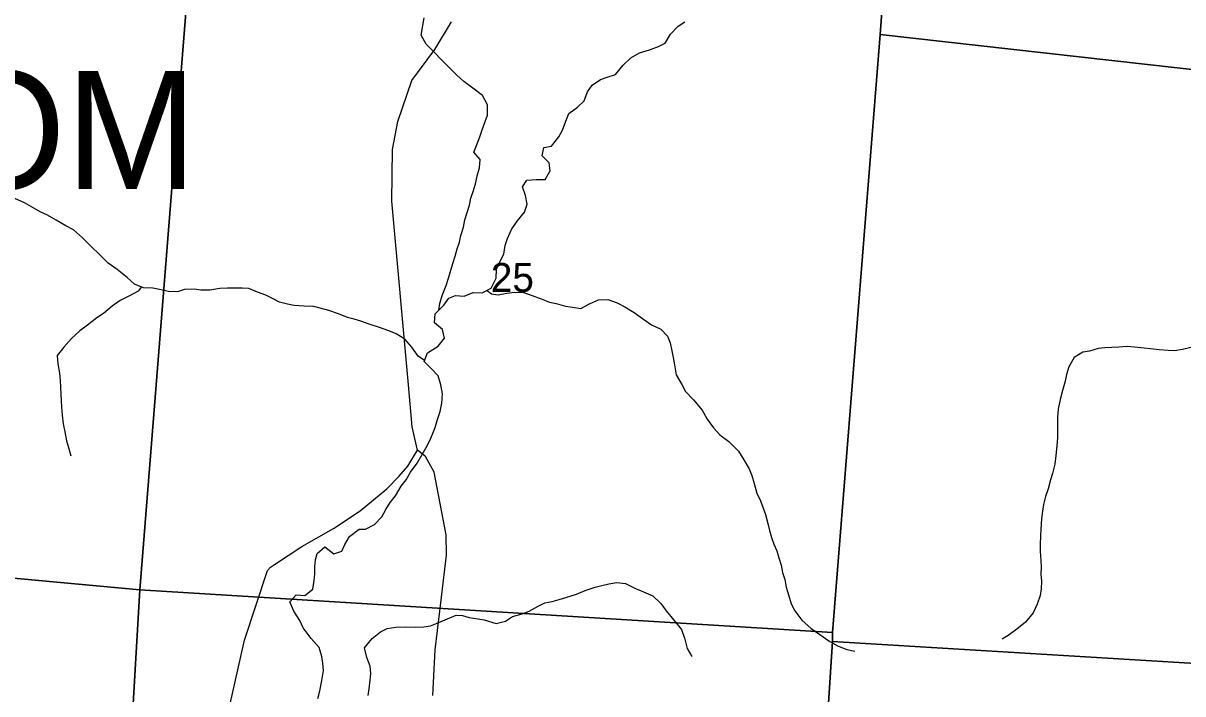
# Model space of a CAD drawing. Extents: x 1624196 to 2029251, y 146837 to 440034.
# Drawn here: x 1907383 to 1916230, y 283198 to 288315 of the extents above; entities that cross this region are included whole.
import ezdxf

# ---------------------------------------------------------------- set-up
doc = ezdxf.new("R2010")
doc.units = 0
for name, color, linetype in [('GM_X_County_Road', 7, 'Continuous'), ('GM_X_Minor_River', 7, 'Continuous'), ('GM_X_Section', 7, 'Continuous'), ('GM_X_Section_Text', 7, 'Continuous'), ('GM_X_Township_Text', 7, 'Continuous')]:
    doc.layers.add(name, color=color, linetype=linetype)

msp = doc.modelspace()

# ---------------------------------------------------------------- linework, layer by layer
at = {"layer": 'GM_X_County_Road'}
for points in [[(1910507.3, 283185.5), (1910524.9, 283532.9), (1910561.8, 283828.7), (1910611.4, 284257.3), (1910609.7, 284411.7), (1910517.9, 284888.8), (1910450.9, 285009.4), (1910391.3, 285056.6), (1910349.2, 285235.6), (1910323.3, 285555.9), (1910195.1, 286956.8), (1910199.5, 287352), (1910240.4, 287565.7), (1910349, 287877.4), (1910523.6, 288114.5), (1910650.7, 288326.3)], [(1908950.8, 283075.9), (1909072.2, 283608.6), (1909247.6, 284138.6), (1909269.7, 284165.5), (1909299.6, 284183.9), (1909507.7, 284321.6), (1909750.8, 284460.2), (1909954, 284593.7), (1910156.3, 284763.3), (1910248.2, 284855.9), (1910316.4, 284935.8), (1910391.3, 285056.6)]]:
    msp.add_lwpolyline(points, dxfattribs=at)
at = {"layer": 'GM_X_Minor_River'}
for points in [[(1910552.8, 286125.5), (1910561.9, 286176.5), (1910580, 286236.6), (1910610.1, 286314.8), (1910628.2, 286370.8), (1910660.4, 286483), (1910678.5, 286537.1), (1910694.5, 286593.2), (1910710.6, 286645.3), (1910722.7, 286695.4), (1910740.8, 286759.5), (1910752.9, 286815.6), (1910769, 286871.7), (1910787, 286925.8), (1910799.1, 286979.8), (1910817.2, 287039.9), (1910837.3, 287100), (1910847.4, 287150.1), (1910863.5, 287212.2), (1910869.6, 287274.3), (1910821.6, 287330.5), (1910845.7, 287394.6), (1910865.8, 287448.7), (1910883.9, 287500.7), (1910908, 287564.8), (1910926, 287614.9), (1910926.1, 287693), (1910886.2, 287763.2), (1910814.3, 287819.4), (1910744.3, 287871.5), (1910690.3, 287917.7), (1910642.4, 287967.8), (1910576.4, 288034), (1910516.5, 288096.1), (1910456.5, 288154.3), (1910418.6, 288224.5), (1910442.8, 288356.7)], [(1909661.6, 283300), (1909673.7, 283376.1), (1909669.8, 283432.2), (1909661.8, 283484.3), (1909639.9, 283552.5), (1909580, 283620.6), (1909518.1, 283702.8), (1909492.1, 283757), (1909448.2, 283829.1), (1909416.3, 283899.3), (1909464.4, 283953.3), (1909530.4, 283947.3), (1909592.5, 283997.3), (1909602.6, 284063.4), (1909606.7, 284113.5), (1909606.7, 284169.6), (1909612.8, 284219.7), (1909624.9, 284269.8), (1909685, 284319.8), (1909752.9, 284267.7), (1909813, 284285.7), (1909837.1, 284337.7), (1909873.2, 284397.8), (1909945.3, 284453.9), (1909995.3, 284455.8), (1910063.4, 284489.8), (1910119.5, 284549.9), (1910149.6, 284606), (1910181.7, 284658), (1910223.8, 284710.1), (1910265.9, 284782.2), (1910304, 284832.3), (1910338.1, 284890.3), (1910388.2, 284958.4), (1910426.3, 285024.5), (1910456.4, 285076.6), (1910484.5, 285130.7), (1910504.6, 285180.7), (1910526.6, 285230.8), (1910540.7, 285282.9), (1910562.8, 285353), (1910576.9, 285415.1), (1910581, 285487.2), (1910569.1, 285555.4), (1910549.2, 285623.5), (1910495.2, 285679.7), (1910441.3, 285733.8), (1910467.4, 285799.9), (1910547.5, 285852), (1910597.6, 285912), (1910581.7, 285978.2), (1910519.7, 286030.3), (1910525.8, 286098.4), (1910591.9, 286164.5), (1910630, 286216.6), (1910680.1, 286236.6), (1910746.1, 286232.5), (1910816.2, 286260.5), (1910884.2, 286258.4), (1910954.3, 286292.4), (1910990.4, 286370.5), (1910994.5, 286438.7), (1911016.6, 286488.8), (1911050.7, 286552.8), (1911060.8, 286619), (1911078.8, 286673), (1911109, 286741.1), (1911151.1, 286805.2), (1911207.2, 286873.3), (1911227.3, 286935.4), (1911215.4, 287001.5), (1911193.4, 287067.7), (1911225.5, 287117.7), (1911297.6, 287123.7), (1911365.6, 287121.6), (1911403.7, 287189.7), (1911395.8, 287249.8), (1911341.8, 287304), (1911353.9, 287366.1), (1911414, 287378.1), (1911468.1, 287448.2), (1911496.2, 287498.2), (1911514.2, 287548.3), (1911546.4, 287626.4), (1911612.5, 287674.5), (1911662.6, 287722.5), (1911688.7, 287792.6), (1911724.8, 287842.7), (1911786.8, 287884.7), (1911838.9, 287904.7), (1911901, 287924.7), (1911959.1, 287994.8), (1912019.2, 288050.8), (1912085.3, 288088.8), (1912161.3, 288112.8), (1912229.4, 288138.8), (1912279.5, 288162.8), (1912321.6, 288230.9), (1912379.7, 288293), (1912429.8, 288325)], [(1910443.9, 285740.5), (1910395.3, 285775.9), (1910347.4, 285844.1), (1910293.4, 285904.3), (1910227.4, 285944.4), (1910173.4, 285968.5), (1910101.4, 285994.6), (1910023.4, 286018.7), (1909959.4, 286040.8), (1909907.4, 286056.9), (1909857.4, 286068.9), (1909789.4, 286097), (1909715.4, 286123.1), (1909649.4, 286141.2), (1909599.4, 286153.3), (1909527.4, 286157.4), (1909451.3, 286161.5), (1909399.3, 286171.5), (1909339.3, 286185.6), (1909285.3, 286213.7), (1909233.3, 286239.8), (1909169.3, 286263.9), (1909103.3, 286290), (1909053.3, 286294), (1908941.3, 286294.1), (1908883.2, 286290.2), (1908807.2, 286278.2), (1908739.1, 286278.3), (1908687.1, 286286.3), (1908613.1, 286284.4), (1908561, 286266.4), (1908491, 286268.5), (1908423, 286284.6), (1908371, 286292.6), (1908300.9, 286296.7), (1908232.9, 286324.8), (1908175, 286375), (1908099, 286435.1), (1908031, 286483.3), (1907959.1, 286555.5), (1907905.2, 286607.6), (1907835.2, 286677.8), (1907767.3, 286738), (1907709.3, 286770.1), (1907635.3, 286812.2), (1907567.3, 286850.4), (1907511.3, 286876.5), (1907447.3, 286914.6), (1907393.3, 286944.7), (1907319.4, 286978.8)], [(1908284.5, 286303.5), (1908258.9, 286270.7), (1908188.8, 286232.7), (1908122.7, 286198.7), (1908060.6, 286156.6), (1907996.5, 286100.6), (1907944.4, 286066.6), (1907874.3, 286012.5), (1907814.3, 285968.5), (1907752.1, 285908.5), (1907694, 285844.4), (1907641.9, 285780.3), (1907645.8, 285716.2), (1907659.7, 285646), (1907665.7, 285587.9), (1907667.6, 285537.8), (1907669.5, 285485.8), (1907671.5, 285435.6), (1907675.4, 285385.5), (1907679.3, 285325.4), (1907687.2, 285259.3), (1907699.2, 285197.2), (1907713.1, 285129), (1907729, 285078.9), (1907746.9, 285014.8)], [(1910921.4, 286276.5), (1910956.2, 286250.4), (1911006.2, 286242.3), (1911072.3, 286256.3), (1911130.3, 286262.2), (1911200.4, 286260.2), (1911266.4, 286238.1), (1911334.4, 286212), (1911398.4, 286187.9), (1911448.4, 286177.8), (1911520.4, 286155.7), (1911572.4, 286149.7), (1911636.4, 286139.6), (1911702.5, 286173.6), (1911772.6, 286205.6), (1911842.6, 286207.6), (1911914.6, 286181.5), (1911972.6, 286151.3), (1912044.6, 286109.2), (1912108.6, 286061.1), (1912176.5, 286014.9), (1912248.5, 285980.8), (1912298.5, 285926.7), (1912318.4, 285876.6), (1912330.3, 285816.4), (1912342.3, 285764.3), (1912352.2, 285708.2), (1912364.1, 285632.1), (1912408, 285557.9), (1912436, 285505.8), (1912497.9, 285441.6), (1912561.8, 285363.4), (1912601.8, 285293.3), (1912649.7, 285229.1), (1912697.7, 285175), (1912767.6, 285124.8), (1912839.6, 285050.6), (1912881.5, 284984.5), (1912921.4, 284914.3), (1912941.4, 284864.2), (1912959.3, 284804.1), (1912981.2, 284729.9), (1913007.1, 284671.8), (1913025.1, 284621.7), (1913045, 284567.6), (1913062.9, 284497.4), (1913076.9, 284445.3), (1913092.8, 284391.2), (1913110.7, 284339.1), (1913132.7, 284289), (1913146.6, 284236.9), (1913164.5, 284180.8), (1913176.5, 284124.6), (1913192.4, 284070.5), (1913204.3, 284012.4), (1913220.3, 283954.3), (1913242.2, 283886.2), (1913270.1, 283832), (1913322.1, 283759.9), (1913394, 283697.7), (1913460, 283651.6), (1913528, 283603.4), (1913595.9, 283565.3), (1913665.9, 283537.2), (1913728, 283523.1)], [(1916290.4, 285841.5), (1916228.3, 285825.5), (1916170.3, 285815.5), (1916118.2, 285817.6), (1916050.2, 285823.6), (1915984.2, 285829.7), (1915934.2, 285835.8), (1915862.1, 285843.8), (1915806.1, 285847.9), (1915742.1, 285843.9), (1915688.1, 285839.9), (1915636, 285838), (1915584, 285832), (1915517.9, 285814), (1915467.9, 285806), (1915399.8, 285764), (1915359.7, 285693.9), (1915343.6, 285633.8), (1915331.5, 285583.7), (1915311.4, 285513.6), (1915293.3, 285443.5), (1915279.2, 285369.4), (1915275.1, 285307.3), (1915275.1, 285257.2), (1915273, 285203.1), (1915272.9, 285153), (1915268.8, 285090.9), (1915260.7, 285016.8), (1915254.6, 284950.6), (1915236.5, 284880.5), (1915220.5, 284830.4), (1915202.4, 284762.3), (1915182.3, 284704.2), (1915168.2, 284642.1), (1915160.1, 284592), (1915152, 284534), (1915145.9, 284453.8), (1915143.8, 284403.7), (1915141.8, 284337.6), (1915141.7, 284287.5), (1915147.6, 284215.4), (1915149.5, 284165.3), (1915147.5, 284111.2), (1915151.4, 284057.1), (1915149.3, 283999), (1915141.2, 283948.9), (1915119.1, 283882.8), (1915089, 283816.7), (1915030.9, 283744.6), (1914964.8, 283690.5), (1914904.7, 283648.5), (1914850.6, 283616.5)], [(1910015.6, 283185.5), (1910021.7, 283237.5), (1910029.8, 283301.6), (1910033.9, 283353.7), (1910029.9, 283409.8), (1910004, 283476), (1909986.1, 283548.1), (1910044.2, 283620.2), (1910108.3, 283670.3), (1910158.4, 283696.3), (1910226.4, 283706.2), (1910300.5, 283710.2), (1910378.5, 283708.1), (1910440.5, 283710.1), (1910490.6, 283718), (1910554.6, 283742), (1910620.7, 283770), (1910684.8, 283798), (1910734.8, 283796), (1910784.8, 283779.9), (1910850.8, 283769.8), (1910900.8, 283761.8), (1910990.9, 283735.7), (1911062.9, 283753.6), (1911117, 283787.6), (1911189, 283807.6), (1911243.1, 283829.6), (1911311.2, 283867.6), (1911361.3, 283891.6), (1911417.3, 283903.6), (1911471.3, 283917.6), (1911523.4, 283933.6), (1911603.5, 283959.6), (1911671.5, 283985.6), (1911745.6, 284011.6), (1911797.7, 284025.5), (1911851.7, 284037.5), (1911911.7, 284047.5), (1911977.8, 284039.4), (1912049.8, 284003.3), (1912115.7, 283977.2), (1912185.7, 283945.1), (1912247.7, 283886.9), (1912287.6, 283832.8), (1912347.6, 283760.6), (1912405.5, 283688.4), (1912429.4, 283614.3), (1912447.3, 283544.1), (1912485.3, 283482)], [(1909631.4, 283161.7), (1909645.5, 283221.8), (1909661.6, 283300)]]:
    msp.add_lwpolyline(points, dxfattribs=at)
at = {"layer": 'GM_X_Section'}
for points in [[(1914338.9, 293517.7), (1919342.8, 293147.4), (1919449.5, 287608.5), (1913920, 288229.9), (1913971.5, 288921.8)], [(1908687.3, 289196.7), (1908272.6, 283991), (1903012.9, 284477.9), (1903489.2, 289447.4)], [(1913971.5, 288921.8), (1913920, 288229.9), (1913556.6, 283666.1), (1908272.6, 283991), (1908687.3, 289196.7)], [(1913920, 288229.9), (1919449.5, 287608.5), (1919012.5, 283266.8), (1913558.5, 283598), (1913556.6, 283666.1)], [(1903012.9, 284477.9), (1908272.6, 283991), (1907963.7, 278727), (1902932, 279203.4), (1902730, 279215.8)], [(1908272.6, 283991), (1913556.6, 283666.1), (1913558.5, 283598), (1913215.6, 278342.1), (1908067.6, 278716.8), (1907963.7, 278727)], [(1919012.5, 283266.8), (1917083.6, 278098), (1913215.6, 278342.1), (1913558.5, 283598)]]:
    msp.add_lwpolyline(points, close=True, dxfattribs=at)

# ---------------------------------------------------------------- texts
at = {"layer": 'GM_X_Section_Text'}
msp.add_text('25', height=221, rotation=0.00001, dxfattribs=at).set_placement((1910950.5, 286264.7))
at = {"layer": 'GM_X_Township_Text'}
msp.add_text('BLOOM', height=900, rotation=0.00001, dxfattribs=at).set_placement((1904362.2, 287050))

doc.saveas('drawing.dxf')
